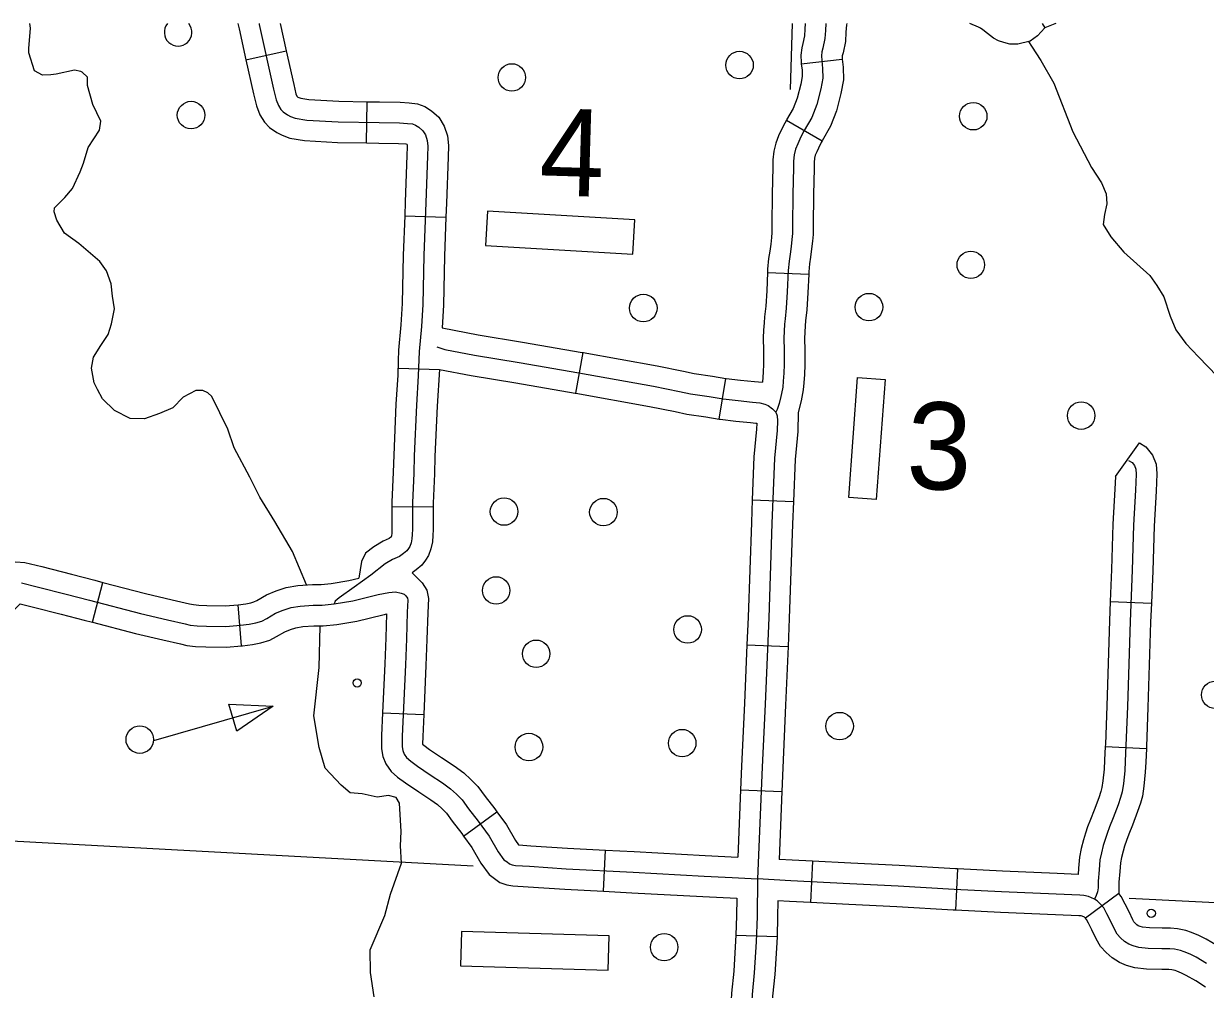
# Model space of a CAD drawing. Extents: x 653372 to 905732, y 627442 to 787275.
# Drawn here: x 698690 to 702988, y 783763 to 787275 of the extents above; entities that cross this region are included whole.
import ezdxf

# ---------------------------------------------------------------- set-up
doc = ezdxf.new("R2010")
doc.units = 0
for name, color, linetype in [('32', 7, 'Continuous'), ('35', 7, 'Continuous'), ('45', 7, 'Continuous'), ('5', 7, 'Continuous'), ('56', 7, 'Continuous'), ('57', 7, 'Continuous')]:
    doc.layers.add(name, color=color, linetype=linetype)

msp = doc.modelspace()

# ---------------------------------------------------------------- linework, layer by layer
at = {"layer": '32'}
for p, q in [((699498.9, 787143), (699645.3, 787175.6)), ((699936.9, 786840.9), (699939.9, 786990.9)), ((701464.2, 786923.6), (701594.3, 786849)), ((700076.2, 786575.9), (700226.1, 786570.6)), ((701395.5, 786370.1), (701545.4, 786364)), ((700699.1, 785930.9), (700725.8, 786078.4)), ((700053.2, 786022), (700203.2, 786017.6)), ((701219.5, 785837), (701244.5, 785984.9)), ((702661.3, 785627.8), (702748.4, 785750.2)), ((701340.2, 785543.4), (701490, 785537.4)), ((700029.8, 785518.8), (700179.8, 785518.2)), ((698940.2, 785098), (698978.1, 785243.1)), ((699482.6, 785011.9), (699470.9, 785161.5)), ((702641.9, 785173.3), (702791.7, 785167.4)), ((701320.6, 785016), (701470.5, 785009.6)), ((699995.5, 784769), (700145.4, 784762.1)), ((702623.9, 784646.7), (702773.7, 784638.7)), ((701297.9, 784488.4), (701447.8, 784482.1)), ((700290.2, 784320), (700411.3, 784408.5)), ((700798.8, 784119.5), (700806.6, 784269.3)), ((701559.3, 784228.7), (701552, 784078.8)), ((702086.7, 784200.7), (702079.1, 784050.9)), ((702673.2, 784111.1), (702552.4, 784021.9)), ((701280.4, 783959.9), (701430.4, 783955.4))]:
    msp.add_line(p, q, dxfattribs=at)
for points in [[(699469.4, 787274.7), (699473.8, 787255.5), (699498.9, 787143)], [(699546.3, 787274.7), (699547, 787272), (699599.5, 787036.4), (699609, 786997.5), (699616.7, 786976.8), (699626, 786962.4), (699634.1, 786953.8), (699649.4, 786943.1), (699660.9, 786937.4), (699678.3, 786930.5), (699720.1, 786923.9), (699833.9, 786918), (699983.5, 786915), (700056.7, 786913.8), (700086.4, 786911.9), (700104.9, 786909.9), (700116, 786905.6), (700128, 786898), (700142.3, 786885.3), (700151.6, 786870.4), (700158.3, 786850.2), (700160.6, 786829.1), (700159, 786792.5), (700153, 786624.5), (700146.2, 786431.2), (700141.8, 786253.6), (700137.2, 786173.2), (700128.2, 786082.7)], [(699623.2, 787274.7), (699645.3, 787175.6)], [(699645.3, 787175.6), (699672.5, 787053.5), (699680.8, 787019.6), (699684.2, 787010.6), (699684.5, 787010.1), (699687.8, 787007.8), (699691.4, 787006), (699698.2, 787003.3), (699727.9, 786998.6), (699836.6, 786993), (699939.9, 786990.9)], [(699498.9, 787143), (699526.4, 787019.3), (699537.2, 786975.5), (699549.2, 786943), (699566.7, 786915.9), (699584.7, 786896.8), (699611, 786878.4), (699630.4, 786868.8), (699658.4, 786857.7), (699712.3, 786849.2), (699831.2, 786843.1), (699936.9, 786840.9)], [(699939.9, 786990.9), (699984.9, 786990), (700059.7, 786988.7), (700092.9, 786986.7), (700122.7, 786983.4), (700150, 786972.9), (700173.4, 786957.9), (700200.1, 786934.3), (700219.9, 786902.5), (700232, 786866.2), (700235.8, 786831.6), (700234, 786789.5), (700227.9, 786621.8), (700226.1, 786570.6)], [(701464.2, 786923.6), (701458.3, 786913.4), (701445, 786886.9), (701436.1, 786867.1), (701425.4, 786840), (701419.1, 786810.4), (701415.3, 786779.8), (701414.8, 786751.4), (701412.7, 786655.3), (701411.7, 786542.3), (701411.2, 786515.8), (701409.7, 786497), (701407.2, 786473.2), (701403.7, 786447.2), (701399.5, 786420.3), (701396, 786381.9), (701395.5, 786370.1)], [(701529.2, 786886.3), (701524.4, 786877.9), (701512.7, 786854.7), (701505.3, 786838), (701497.4, 786818.2), (701493.1, 786798), (701490.2, 786774.5), (701489.8, 786749.9), (701487.7, 786654.1), (701486.7, 786541.2), (701486.1, 786512.1), (701484.4, 786490.2), (701481.7, 786464.3), (701478, 786436.3), (701474, 786411), (701470.8, 786376.9), (701467.7, 786299.3), (701463.8, 786240.6), (701459.7, 786201.3), (701458, 786181.5), (701456.5, 786156.7), (701455.4, 786130.8), (701455.9, 786086.1), (701456.3, 786035.8), (701455.1, 786003.4), (701452.9, 785975.1), (701450.9, 785953.2), (701446.7, 785930.3), (701444.5, 785918.9), (701438.4, 785893.9), (701430.2, 785871.1), (701425.4, 785861.4)], [(699936.9, 786840.9), (699982.1, 786840), (700053.7, 786838.8), (700080, 786837.2), (700083.7, 786836.8), (700084.6, 786834.1), (700085.4, 786826.6), (700084.1, 786795.5), (700078, 786627.2), (700076.2, 786575.9)], [(701594.3, 786849), (701590.5, 786842.3), (701580.5, 786822.5), (701574.4, 786808.9), (701569.5, 786796.4), (701567.1, 786785.6), (701565.2, 786769.3), (701564.8, 786748.3), (701562.7, 786653), (701561.7, 786540.1), (701561.1, 786508.3), (701559.1, 786483.4), (701556.2, 786455.5), (701552.2, 786425.5), (701548.4, 786401.7), (701545.7, 786371.9), (701545.4, 786364)], [(700076.2, 786575.9), (700071.2, 786433.4), (700066.9, 786256.6), (700062.5, 786179.1), (700053.3, 786087.5), (700052.2, 786048.2)], [(700226.1, 786570.6), (700221.2, 786429), (700216.8, 786250.5), (700212.1, 786168.4)], [(701395.5, 786370.1), (701392.8, 786303.3), (701389, 786247), (701385, 786208.3), (701383.2, 786187), (701381.5, 786160.5), (701380.4, 786131.8), (701380.9, 786085.4), (701381.3, 786036.9), (701380.2, 786007.7), (701377.3, 785970.7)], [(701545.4, 786364), (701542.6, 786295.3), (701538.5, 786234.2), (701534.3, 786194.2), (701532.8, 786176.1), (701531.4, 786152.9), (701530.4, 786129.7), (701530.9, 786086.8), (701531.3, 786034.6), (701529.9, 785999), (701527.6, 785968.8), (701525.3, 785943.1), (701520.4, 785916.5), (701517.8, 785902.8), (701507.6, 785861.2)], [(700212.1, 786168.4), (700343.8, 786143.4), (700504.9, 786116.5), (700722.1, 786079.1), (700725.9, 786078.4)], [(700193.4, 786099.7), (700222.3, 786090.1), (700330.6, 786069.5), (700492.4, 786042.6), (700709.1, 786005.3), (700980.6, 785956.1), (701075, 785937.4), (701115.8, 785929.1), (701183.4, 785919.2), (701234.4, 785910.6), (701288.7, 785904.2), (701341.4, 785898.7), (701367.3, 785896.3), (701385.3, 785891), (701397.8, 785885.9), (701413.5, 785874.3), (701425.4, 785861.4), (701430.6, 785848.6), (701431.7, 785830.4), (701430.6, 785795.7), (701421.3, 785694.6), (701411.8, 785457.3), (701399.9, 785114), (701386.5, 784800.2), (701376.5, 784571.5), (701359.5, 784165.5)], [(700128.2, 786082.7), (700125.6, 785993.6), (700119.2, 785887.4), (700111.2, 785703.5), (700109.7, 785640.6), (700104.8, 785532.3), (700104.4, 785436.9), (700103.8, 785417.3), (700102.5, 785401.8), (700099.2, 785386.4), (700094.3, 785373), (700090, 785365.8), (700083.6, 785357.4), (700072.3, 785347.9), (700057.7, 785337.3), (700032.4, 785325.8), (700005.7, 785309.8), (699953, 785269.7), (699893, 785225.5), (699837.9, 785187), (699823.6, 785175.2), (699819.3, 785164.5)], [(700052.2, 786048.2), (700050.7, 785997), (700044.3, 785891.3), (700036.2, 785706), (700034.7, 785643.2), (700029.8, 785534.2), (700029.8, 785518.8)], [(700725.8, 786078.4), (700994.6, 786029.8), (701089.8, 786011), (701128.8, 786003), (701195.1, 785993.3), (701244.5, 785984.9)], [(700202.2, 786017.6), (700194.1, 785883.5), (700186.1, 785701), (700184.7, 785638), (700179.8, 785530.5), (700179.8, 785518.2)], [(700202.2, 786017.6), (700317.4, 785995.7), (700479.9, 785968.6), (700696, 785931.4), (700699.1, 785930.9)], [(701244.5, 785984.9), (701245, 785984.8), (701297, 785978.7), (701348.7, 785973.3), (701377.3, 785970.7)], [(700699.1, 785930.9), (700966.7, 785882.4), (701060.3, 785863.9), (701102.8, 785855.2), (701171.7, 785845.1), (701219.5, 785837)], [(701219.5, 785837), (701223.8, 785836.3), (701280.4, 785829.6), (701334.1, 785824), (701353.3, 785822.3), (701356.4, 785821.4), (701355.7, 785800.3), (701346.4, 785699.6), (701340.2, 785543.4)], [(701507.6, 785861.2), (701505.5, 785791.1), (701496.1, 785689.7), (701490, 785537.4)], [(702748.4, 785750.2), (702772, 785735.4), (702795.2, 785706.1), (702809.5, 785672.6), (702811.9, 785637.4), (702809.1, 785574.7), (702801.7, 785447.8), (702796.4, 785284.9), (702791.7, 785167.4)], [(702708.6, 785686.7), (702721.2, 785678.8), (702730.2, 785667.4), (702735.6, 785654.8), (702736.8, 785636.6), (702734.2, 785578.5), (702726.8, 785451.2), (702721.4, 785287.6), (702714, 785100.5), (702704.3, 784791), (702699.2, 784650), (702696.1, 784592.3), (702694.7, 784558.2), (702689.7, 784511.3), (702685.2, 784481.3), (702679.8, 784461), (702671, 784434.2), (702653.1, 784387.3), (702639.7, 784354.2), (702630.6, 784329.2), (702623.3, 784307.7), (702616.4, 784286.1), (702609.8, 784259.3), (702604.6, 784233.7), (702601.8, 784197.8), (702598.7, 784156.2), (702598.5, 784131.8), (702596.3, 784117.7), (702591, 784104.5), (702585.3, 784091.4)], [(702661.3, 785627.8), (702659.3, 785582.4), (702651.9, 785454.6), (702646.5, 785290.3), (702641.9, 785173.3)], [(701340.2, 785543.4), (701336.8, 785460.1), (701324.9, 785116.9), (701320.6, 785016)], [(701490, 785537.4), (701486.7, 785454.5), (701474.8, 785111.1), (701470.5, 785009.6)], [(700029.8, 785518.8), (700029.4, 785438.2), (700028.9, 785421.5), (700028.2, 785412.8), (700027.1, 785407.9), (700026.2, 785407.1), (700019.8, 785402.4), (699997.5, 785392.3), (699963.6, 785372), (699933.6, 785349.1), (699918.6, 785319.2), (699909.4, 785258.5)], [(700179.8, 785518.2), (700179.4, 785435.6), (700178.7, 785413.1), (700176.9, 785390.8), (700171.4, 785365.5), (700162.3, 785340.6), (700152.3, 785323.8), (700138.2, 785305.3), (700118.4, 785288.7), (700103, 785277.5)], [(698453.5, 785150.8), (698454.6, 785151.7), (698481.7, 785182.3), (698583.3, 785282.7), (698607.4, 785299.4), (698632.5, 785312.9), (698662.5, 785318.2), (698694.6, 785314.9), (698757.1, 785300.1), (698863.9, 785273), (698948.9, 785250.7), (698978.1, 785243.1)], [(700103, 785277.5), (700139.5, 785241.1), (700156.8, 785214.1), (700162.6, 785184), (700160.5, 785131.9), (700157.2, 785035.5), (700153.5, 784940.5), (700145.4, 784762.1)], [(698682, 785240.8), (698739.2, 785227.2), (698845.1, 785200.3), (698929.9, 785178.2), (699115.5, 785129.6), (699213.4, 785106.7), (699277.2, 785092.1), (699295.9, 785087.8), (699321.6, 785085), (699355, 785083.6), (699425.7, 785082.7), (699478.6, 785086.8), (699510.6, 785091.2), (699534.9, 785095.8), (699556.4, 785102.5), (699574.2, 785111.8), (699606.4, 785130.4), (699634.6, 785142.3), (699663.1, 785151.2), (699696.4, 785156.8), (699743.5, 785160.3), (699776.3, 785160.1)], [(698978.1, 785243.1), (699133.6, 785202.4), (699230.3, 785179.7), (699293.9, 785165.2), (699308.3, 785161.9), (699327.2, 785159.8), (699357.1, 785158.6), (699423.3, 785157.7), (699470.9, 785161.5)], [(699470.6, 785161.4), (699498.6, 785165.2), (699516.7, 785168.7), (699527.7, 785172.1), (699538.1, 785177.5), (699573, 785197.7), (699608.8, 785212.8), (699645.6, 785224.4), (699687.4, 785231.3), (699740.9, 785235.3), (699772.7, 785235.1), (699809.2, 785238.9), (699872.4, 785249.5), (699909.4, 785258.5)], [(699776.3, 785160.1), (699819.3, 785164.5), (699887.5, 785176), (699979.5, 785198.4), (700019, 785206.6), (700042.4, 785208), (700063.9, 785204), (700074.5, 785200), (700080.8, 785193.7), (700085.9, 785185.8), (700087.3, 785178.4), (700085.6, 785134.7), (700082.3, 785038.2), (700078.6, 784943.7), (700066.7, 784684.2), (700066.4, 784645.3), (700069.2, 784631.3), (700074.2, 784618.5), (700082.8, 784606.4), (700097.9, 784593.2), (700122.3, 784574.5), (700169, 784543.5), (700213.5, 784514.3), (700243.1, 784492.6), (700264.6, 784472.7), (700284.8, 784452.1), (700308.8, 784419.5), (700343.4, 784374.2), (700383.3, 784319.7), (700416, 784263.5), (700437.2, 784234.6), (700448.4, 784226.5), (700457.6, 784219.3), (700467.3, 784216.1), (700479.1, 784213.7), (700530.1, 784210.5), (700663.5, 784201.6), (700906.6, 784189), (701164.7, 784175.1), (701267.2, 784170), (701359.5, 784165.5)], [(698547.3, 785033.8), (698558.5, 785042.7), (698590.7, 785079.1), (698677.5, 785164.8), (698721.3, 785154.4), (698826.4, 785127.7), (698911, 785105.6), (698940.2, 785098)], [(702641.9, 785173.3), (702639.1, 785103.2), (702629.3, 784793.5), (702624.3, 784653.3), (702623.9, 784646.7)], [(702791.7, 785167.4), (702789, 785097.9), (702779.3, 784788.4), (702774.1, 784646.6), (702773.7, 784638.7)], [(698940.2, 785098), (699097.4, 785056.8), (699196.4, 785033.6), (699260.5, 785018.9), (699283.4, 785013.7), (699315.9, 785010.2), (699353, 785008.6), (699428.2, 785007.7), (699482.6, 785011.9)], [(699482.6, 785011.9), (699486.6, 785012.2), (699522.7, 785017.1), (699553.1, 785022.9), (699585.1, 785032.9), (699610.3, 785046), (699639.9, 785063.2), (699660.4, 785071.8), (699680.6, 785078.1), (699705.3, 785082.2), (699746.1, 785085.3), (699780, 785085.1), (699829.3, 785090.2), (699902.6, 785102.5), (699996.1, 785125.2), (700002.6, 785126.6)], [(700002.6, 785126.6), (700010.3, 785128.2), (700007.3, 785041), (700003.7, 784946.9), (699995.5, 784769)], [(701320.6, 785016), (701311.6, 784803.5), (701301.6, 784574.7), (701297.9, 784488.4)], [(701470.5, 785009.6), (701461.5, 784797), (701451.4, 784568.2), (701447.8, 784482.1)], [(699995.5, 784769), (699991.7, 784686.2), (699991.3, 784638.1), (699997, 784610.2), (700007.6, 784582.7), (700026.9, 784555.6), (700050.5, 784535.1), (700078.7, 784513.5), (700127.7, 784480.9), (700170.7, 784452.7), (700195.3, 784434.7), (700212.3, 784418.9), (700227.6, 784403.4), (700248.8, 784374.5), (700283.4, 784329.3), (700290.2, 784320)], [(700145.4, 784762.1), (700141.7, 784682.1), (700141.5, 784654.8), (700145.4, 784651.4), (700166, 784635.6), (700210.3, 784606.1), (700256.3, 784576), (700290.9, 784550.5), (700316.9, 784526.5), (700342.1, 784500.8), (700368.8, 784464.5), (700403.5, 784419.2), (700411.3, 784408.5)], [(702623.9, 784646.7), (702621.2, 784595.9), (702619.8, 784563.8), (702615.3, 784520.7), (702611.7, 784496.6), (702607.9, 784482.5), (702600.2, 784459.2), (702583.3, 784414.7), (702569.8, 784381.2), (702559.8, 784354.2), (702552, 784331.1), (702544.2, 784306.4), (702536.6, 784275.7), (702530.2, 784244.2), (702527, 784203.5), (702525.3, 784180.3)], [(702773.7, 784638.7), (702771, 784588.7), (702769.5, 784552.6), (702764.1, 784501.9), (702758.8, 784465.9), (702751.6, 784439.5), (702741.7, 784409.2), (702723, 784359.9), (702709.7, 784327.2), (702701.3, 784304.2), (702694.5, 784284.3), (702688.6, 784265.8), (702683, 784242.9), (702679, 784223.2), (702676.6, 784192.1), (702673.7, 784153), (702673.2, 784111.1)], [(701297.9, 784488.4), (701287.7, 784244.1)], [(701447.8, 784482.1), (701437.5, 784235.4)], [(700411.3, 784408.5), (700446.2, 784360.7), (700478.8, 784304.6), (700490.6, 784288.5), (700491.2, 784288.1), (700534.9, 784285.4), (700668, 784276.5), (700806.6, 784269.3)], [(700290.2, 784320), (700320.4, 784278.6), (700353.1, 784222.3), (700383.7, 784180.7), (700403.2, 784166.6), (700421.7, 784152.1), (700448.2, 784143.5), (700469.2, 784139.2), (700525.3, 784135.7), (700659.1, 784126.8), (700798.8, 784119.5)], [(700806.6, 784269.3), (700910.6, 784263.9), (701168.6, 784250), (701287.7, 784244.1)], [(701559.3, 784228.7), (701484.9, 784232.3), (701437.5, 784235.4)], [(702086.7, 784200.7), (702079, 784201.1), (701874.7, 784213), (701698.9, 784221.9), (701559.3, 784228.7)], [(702525.3, 784180.3), (702449.2, 784183.8), (702250.3, 784192.4), (702086.7, 784200.7)], [(701359.5, 784165.5), (701357.5, 784028.1), (701354.7, 783935.4), (701347.4, 783822.9), (701339.4, 783744), (701323.4, 783423.2), (701305.5, 783042.3), (701286.2, 782583.8), (701265.4, 782211.8), (701245.4, 781679.7), (701233.2, 781484.1), (701229.1, 781348.8), (701214.4, 780966.2), (701200.1, 780622.8), (701192.5, 780476.7), (701184.1, 780329.8), (701180.7, 780243.6), (701173.2, 780095.3), (701152.3, 779562.6), (701141.4, 779332.8), (701124.3, 778891.4)], [(702992.5, 783857.3), (702954.6, 783879.7), (702933.2, 783890.6), (702911.3, 783899.7), (702897.5, 783904.5), (702875.9, 783908.7), (702858.6, 783910.1), (702830.2, 783910.1), (702779.7, 783911.6), (702745.7, 783915.3), (702725.9, 783920.8), (702709.6, 783927.5), (702694, 783937.3), (702679.7, 783950.1), (702667.3, 783963.8), (702657.1, 783981.4), (702643, 784012.4), (702630, 784038.1), (702619.1, 784058.9), (702607.1, 784073.4), (702594.6, 784084.9), (702585.3, 784091.4), (702562.7, 784100.9), (702546, 784104.5), (702530.9, 784105), (702445.8, 784108.9), (702246.8, 784117.5), (702074.9, 784126.2), (701870.6, 784138.1), (701695.2, 784147), (701480.5, 784157.4), (701359.5, 784165.5)], [(700798.8, 784119.5), (700902.6, 784114.1), (701160.8, 784100.2), (701283.5, 784094.1)], [(703070.3, 783896), (703032.2, 783921), (702990.7, 783945.5), (702964.6, 783958.8), (702938.1, 783969.7), (702917.2, 783977.1), (702886.1, 783983.1), (702861.6, 783985.1), (702831.3, 783985.1), (702784.9, 783986.5), (702759.8, 783989.2), (702750.3, 783991.8), (702744.1, 783994.4), (702739.3, 783997.4), (702732.7, 784003.3), (702728.2, 784008.2), (702723.9, 784015.7), (702710.6, 784044.9), (702696.7, 784072.5), (702681.9, 784100.6), (702673.2, 784111.1)], [(701283.5, 784094.1), (701282.5, 784029.8), (701280.4, 783959.9)], [(701433.3, 784085.4), (701432.5, 784026.5), (701430.4, 783955.4)], [(701552, 784078.8), (701476.2, 784082.5), (701433.3, 784085.4)], [(702079.1, 784050.9), (702070.8, 784051.3), (701866.5, 784063.3), (701691.5, 784072), (701552, 784078.8)], [(702552.4, 784021.9), (702548.3, 784025.6), (702540, 784029.1), (702536.9, 784029.8), (702528.1, 784030.1), (702442.5, 784034), (702243.2, 784042.6), (702079.1, 784050.9)], [(702988, 783770.6), (702952.9, 783793.6), (702918.5, 783813.9), (702901.8, 783822.4), (702884.5, 783829.6), (702877.8, 783831.9), (702865.6, 783834.3), (702855.6, 783835.1), (702829.1, 783835.1), (702774.5, 783836.7), (702731.5, 783841.4), (702701.4, 783849.7), (702675.2, 783860.5), (702648.6, 783877.1), (702626.7, 783896.9), (702606.3, 783919.4), (702590.4, 783947.1), (702575.4, 783980), (702563.4, 784003.8), (702556.3, 784017.1), (702552.6, 784021.7), (702552.4, 784021.9)], [(701280.4, 783959.9), (701279.8, 783939), (701272.6, 783829.1), (701264.6, 783749.6), (701248.8, 783434.4)], [(701430.4, 783955.4), (701429.7, 783931.9), (701422.1, 783816.7), (701414.2, 783738.3), (701398.7, 783426.9)]]:
    msp.add_lwpolyline(points, dxfattribs=at)
at = {"layer": '35'}
for points in [[(699718.7, 785233.6), (699668.2, 785354.7), (699603.9, 785463.9), (699549.3, 785553.4), (699513.4, 785625.6), (699455.6, 785731.8), (699433.4, 785800.1), (699374.6, 785919.1), (699359.7, 785932.3), (699342.1, 785940.4), (699316.7, 785941.2), (699270, 785915.9), (699232.4, 785878.2), (699185, 785857.6), (699129.4, 785837.3), (699077.3, 785838.9), (699020.4, 785868.1), (698977.7, 785910.6), (698958.9, 785944.2), (698946.9, 785968.7), (698937, 786021.3), (698944.6, 786061.8), (698971.3, 786104.3), (698998, 786144.3), (699009.4, 786183.4), (699021.2, 786237.9), (699013.7, 786284), (699008.6, 786328.7), (698992.2, 786376.3), (698967.8, 786410.2), (698890.8, 786474.9), (698838.4, 786513.4), (698810.5, 786560.1), (698801.3, 786590.9), (698803, 786604.8), (698839.8, 786641.9), (698867.5, 786675.5), (698896.1, 786735.8), (698908.5, 786767.2), (698925.4, 786824), (698966.8, 786887.3), (698971.6, 786920.3), (698942.2, 786980.2), (698922.3, 787049.3), (698923, 787080.6), (698903.1, 787097.8), (698898.8, 787100.6), (698875.3, 787105), (698808.1, 787091.2), (698788.8, 787089.1), (698758.9, 787087.1), (698730.1, 787103.2), (698708.7, 787168.4), (698708.7, 787183.8), (698715.6, 787258.8), (698712.3, 787274.7)], [(702344.3, 787209.5), (702355.3, 787192.2), (702389.7, 787140.2), (702436.7, 787057.7), (702506.2, 786880.9), (702574.4, 786751.3), (702610.2, 786696.2), (702627, 786655.5), (702630, 786619.3), (702620.6, 786580.8), (702616.7, 786544.9), (702644.4, 786499.7), (702691.3, 786443.6), (702785.7, 786359), (702811, 786322.2), (702837.5, 786281.2), (702860.3, 786211.2), (702881, 786160.7), (702916.9, 786111.1), (702962.5, 786062.6), (703031.1, 785992.6)], [(699965.1, 783735.6), (699951.3, 783824), (699951, 783906.5), (700004.2, 784031.4), (700024.2, 784109), (700064.6, 784222.4), (700061.4, 784285.3), (700062.9, 784337.5), (700057.1, 784440.5), (700045, 784461.2), (700017.2, 784468.4), (699976.2, 784462), (699921.3, 784473.6), (699877.4, 784477.6), (699845.3, 784506.1), (699786.7, 784567.1), (699765.2, 784642.7), (699745.7, 784758), (699764.7, 784933.4), (699769.2, 785084)]]:
    msp.add_lwpolyline(points, dxfattribs=at)
at = {"layer": '45'}
for p, q in [((702394.9, 787274.7), (702404.1, 787259.1)), ((701518.6, 787128.4), (701667.5, 787145.9))]:
    msp.add_line(p, q, dxfattribs=at)
for points in [[(701532.9, 787274.7), (701531.4, 787255.1), (701529.7, 787230.2), (701524.2, 787203), (701520, 787186.9), (701516.3, 787160.1), (701518, 787133.4), (701518.6, 787128.4)], [(701608.2, 787274.7), (701606.2, 787249.6), (701604.2, 787220.2), (701597.3, 787186), (701593.7, 787172.2), (701591.6, 787157.3), (701592.7, 787140.2), (701596.1, 787111.2), (701597.2, 787076.9), (701589.6, 787037.5), (701574.5, 786980.7), (701557.1, 786933.6), (701529.2, 786886.3)], [(701684.1, 787274.7), (701683, 787270), (701681, 787244.1), (701678.7, 787210.3), (701670.4, 787169.1), (701667.4, 787157.5), (701666.9, 787154.6), (701667.4, 787146.9), (701667.5, 787145.9)], [(702404.1, 787259.1), (702377.5, 787230.9), (702350.4, 787211.1), (702305.7, 787199.6), (702277.1, 787200.5), (702255.2, 787205.7), (702235.9, 787212.8), (702217.5, 787222.2), (702195.6, 787238.3), (702178.4, 787252.6), (702170.5, 787258.6), (702162.9, 787262.4), (702131.6, 787274.7)], [(702444.7, 787274.7), (702440.3, 787273.6), (702404.1, 787259.1)], [(701518.6, 787128.4), (701521.3, 787105.6), (701522, 787082.8), (701516.5, 787054.3), (701503, 787003.4), (701489.1, 786965.9), (701464.6, 786924.4)], [(701667.5, 787145.9), (701671, 787116.8), (701672.5, 787070.9), (701662.8, 787020.8), (701646.1, 786958), (701625.1, 786901.3), (701593.9, 786848.3)]]:
    msp.add_lwpolyline(points, dxfattribs=at)
at = {"layer": '5'}
for points in [[(701485.2, 787274.7), (701478.2, 787034.8)], [(700325, 784211), (697525.1, 784362.9)], [(704470, 784005.3), (702710.5, 784093.7)]]:
    msp.add_lwpolyline(points, dxfattribs=at)
at = {"layer": '56'}
for p, q in [((699436.8, 784799.9), (699597.9, 784793.3)), ((699465.1, 784701.9), (699436.8, 784799.9)), ((699597.9, 784793.3), (699465.1, 784701.9))]:
    msp.add_line(p, q, dxfattribs=at)
msp.add_lwpolyline([(701723.5, 785988.2), (701823.2, 785980.8), (701790.9, 785544.5), (701691.2, 785551.9)], close=True, dxfattribs=at)
msp.add_lwpolyline([(699163.8, 784668.1), (699597.9, 784793.3)], dxfattribs=at)
for centre, radius in [((701293.9, 787124.1), 50), ((700465.7, 787079), 50), ((699299.2, 786942.2), 50), ((702143.8, 786938), 50), ((702134.9, 786397.7), 50), ((700944, 786240.5), 50), ((701764.7, 786244), 50), ((702536.4, 785849.2), 50), ((700437.6, 785500.4), 50), ((700798.8, 785498.4), 50), ((700408.9, 785213.6), 50), ((701105.2, 785071.8), 50), ((700554.3, 784983.4), 50), ((699903.4, 784877.3), 15), ((703023.8, 784834.1), 50), ((701658, 784720.3), 50), ((699112.7, 784671.1), 50), ((700528.1, 784644.3), 50), ((701085.4, 784658.4), 50), ((702791.1, 784039.5), 15), ((701019.7, 783916.4), 50)]:
    msp.add_circle(centre, radius, dxfattribs=at)
msp.add_arc((699252, 787243.2), 50, 140.8909, 39.1091, dxfattribs=at)
at = {"layer": '57'}
for p, q in [((700376.9, 786592.5), (700369.7, 786467.7)), ((700913.5, 786561.7), (700376.9, 786592.5)), ((700906.3, 786436.9), (700913.5, 786561.7)), ((700369.7, 786467.7), (700906.3, 786436.9)), ((700282.6, 783973.9), (700278.9, 783848.9)), ((700819.9, 783957.8), (700282.6, 783973.9)), ((700816.1, 783832.8), (700819.9, 783957.8)), ((700278.9, 783848.9), (700816.1, 783832.8))]:
    msp.add_line(p, q, dxfattribs=at)

# ---------------------------------------------------------------- texts
at = {"layer": '56'}
msp.add_text('3', height=316.8, rotation=358.28, dxfattribs=at).set_placement((701898, 785584.3))
at = {"layer": '57'}
msp.add_text('4', height=316.8, rotation=358.28, dxfattribs=at).set_placement((700563, 786651.5))

doc.saveas('drawing.dxf')
